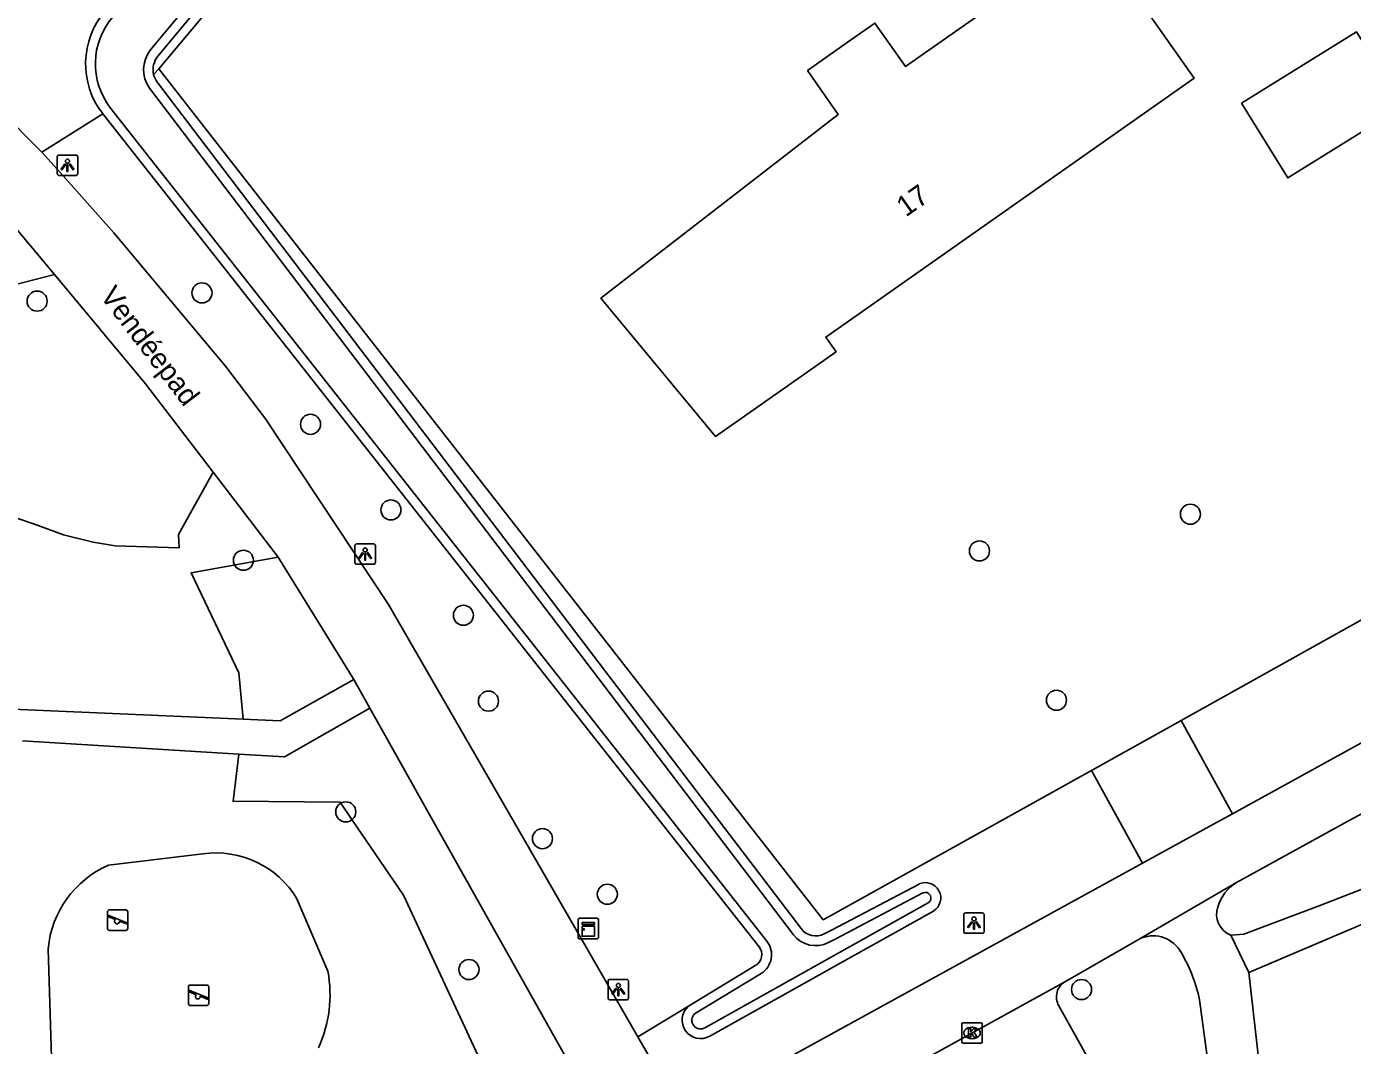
# Model space of a CAD drawing. Extents: x 158474 to 159560, y 388525 to 389605.
# Drawn here: x 159328.6 to 159393.2, y 389239 to 389288.7 of the extents above; entities that cross this region are included whole.
import ezdxf

# ---------------------------------------------------------------- set-up
doc = ezdxf.new("R2010")
doc.units = 0
for name, color, linetype in [('IMGEO_Berm_groen', 7, 'Continuous'), ('IMGEO_Boom', 7, 'Continuous'), ('IMGEO_Fietspad_gesloten', 7, 'Continuous'), ('IMGEO_Fietspad_open', 7, 'Continuous'), ('IMGEO_Groenvoorziening', 7, 'Continuous'), ('IMGEO_Kast', 7, 'Continuous'), ('IMGEO_Kolk', 7, 'Continuous'), ('IMGEO_Lichtpunt', 7, 'Continuous'), ('IMGEO_Loofbos', 7, 'Continuous'), ('IMGEO_Muur', 7, 'Continuous'), ('IMGEO_Openbare_ruimte_label', 7, 'Continuous'), ('IMGEO_Pand', 7, 'Continuous'), ('IMGEO_Pand_nummerreeks', 7, 'Continuous'), ('IMGEO_Speelvoorziening', 7, 'Continuous'), ('IMGEO_Voetpad_halfverhard', 7, 'Continuous'), ('IMGEO_Voetpad_open', 7, 'Continuous'), ('IMGEO_Waterloop', 7, 'Continuous')]:
    doc.layers.add(name, color=color, linetype=linetype)

msp = doc.modelspace()

# ---------------------------------------------------------------- linework, layer by layer
at = {"layer": 'IMGEO_Berm_groen'}
for points in [[(159329.384, 389282.563), (159332.348, 389284.439)], [(159332.348, 389284.439), (159359.463, 389250), (159364.311, 389243.843)], [(159364.151, 389242.946), (159360.874, 389240.953)], [(159358.408, 389239.453), (159360.874, 389240.953)]]:
    msp.add_lwpolyline(points, dxfattribs=at)
for centre, radius, start, end in [((159335.445, 389286.867), 3.935, 139.0679, 218.09422), ((159363.837, 389243.465), 0.606, 301.17082, 38.60194)]:
    msp.add_arc(centre, radius, start, end, dxfattribs=at)
at = {"layer": 'IMGEO_Boom'}
for centre in [(159329.15, 389275.305), (159337.179, 389275.706), (159342.465, 389269.304), (159346.381, 389265.132), (159385.312, 389264.925), (159375.039, 389263.135), (159339.196, 389262.68), (159349.909, 389259.999), (159351.131, 389255.817), (159378.791, 389255.859), (159344.181, 389250.423), (159353.759, 389249.117), (159356.919, 389246.408), (159350.181, 389242.741), (159380.011, 389241.764)]:
    msp.add_circle(centre, 0.489, dxfattribs=at)
at = {"layer": 'IMGEO_Fietspad_gesloten'}
for points in [[(159432.963, 389256.159), (159426.644, 389256.048), (159396.966, 389255.529), (159395.849, 389254.995), (159387.357, 389250.327)], [(159387.55, 389246.977), (159393.051, 389250), (159394.274, 389250.672)], [(159387.357, 389250.327), (159386.762, 389250), (159382.975, 389247.918)], [(159382.975, 389247.918), (159370.597, 389241.114), (159360.609, 389235.623)], [(159387.55, 389246.977), (159382.817, 389244.222)], [(159379.225, 389242.159), (159382.817, 389244.222)], [(159379.225, 389242.159), (159373.555, 389239.029), (159371.025, 389237.632), (159367.305, 389235.578)]]:
    msp.add_lwpolyline(points, dxfattribs=at)
at = {"layer": 'IMGEO_Fietspad_open'}
for points in [[(159327.313, 389284.625), (159329.384, 389282.563)], [(159329.384, 389282.563), (159330.421, 389281.403), (159332.89, 389278.641), (159338.322, 389272.132), (159340.268, 389269.57), (159346.258, 389260.522), (159352.326, 389250), (159358.408, 389239.453)], [(159327.081, 389280.027), (159327.694, 389279.369), (159330.002, 389276.598)], [(159337.731, 389266.975), (159334.435, 389271.277), (159330.002, 389276.598)], [(159340.893, 389262.836), (159337.731, 389266.975)], [(159340.893, 389262.836), (159344.573, 389256.873)], [(159345.353, 389255.475), (159344.573, 389256.873)], [(159345.353, 389255.475), (159348.424, 389250), (159355.121, 389238.06)], [(159358.408, 389239.453), (159360.609, 389235.623)]]:
    msp.add_lwpolyline(points, dxfattribs=at)
at = {"layer": 'IMGEO_Groenvoorziening'}
for points in [[(159335.037, 389287.24), (159361.477, 389318.951)], [(159362.548, 389319.394), (159335.078, 389286.628)], [(159334.826, 389286.346), (159335.078, 389286.628)], [(159335.078, 389286.628), (159367.433, 389245.168), (159380.489, 389252.443)], [(159366.351, 389244.732), (159362.346, 389250), (159335.008, 389285.962)], [(159330.002, 389276.598), (159326.452, 389275.687)], [(159337.731, 389266.975), (159336.04, 389263.93), (159336.067, 389263.285), (159332.955, 389263.383), (159331.88, 389263.555), (159330.429, 389263.924), (159329.025, 389264.442), (159326.421, 389265.318), (159326.24, 389265.379)], [(159339.18, 389254.933), (159338.968, 389257.202), (159336.645, 389262.072), (159340.893, 389262.836)], [(159351.88, 389236.231), (159350.825, 389238.12), (159346.986, 389246.37), (159344.509, 389250), (159343.902, 389250.889), (159338.695, 389250.938), (159338.975, 389253.232)], [(159332.627, 389247.82), (159337.222, 389248.377)], [(159372.097, 389246.907), (159367.83, 389244.66), (159367.486, 389244.479)], [(159341.805, 389246.19), (159343.309, 389242.654)], [(159361.908, 389239.495), (159368.836, 389243.371), (159372.801, 389245.589)], [(159329.978, 389234.226), (159329.689, 389243.752)]]:
    msp.add_lwpolyline(points, dxfattribs=at)
for centre, radius, start, end in [((159335.825, 389286.582), 1.027, 140.15514, 193.28524), ((159335.837, 389286.59), 1.04, 193.57473, 217.14327), ((159337.85, 389243.797), 4.623, 31.17381, 97.8054), ((159334.586, 389243.31), 4.917, 113.48057, 174.84413), ((159372.407, 389246.226), 0.749, 301.71833, 114.49882), ((159367.067, 389245.274), 0.898, 217.08613, 297.78143), ((159337.194, 389241.505), 6.222, 335.54868, 10.64448), ((159361.461, 389240.274), 0.898, 130.83818, 299.84964)]:
    msp.add_arc(centre, radius, start, end, dxfattribs=at)
at = {"layer": 'IMGEO_Kast'}
for p, q in [((159355.492, 389244.31), (159355.492, 389245.151)), ((159355.492, 389245.151), (159355.492, 389244.31)), ((159355.567, 389245.235), (159356.408, 389245.235)), ((159356.408, 389245.235), (159355.567, 389245.235)), ((159356.492, 389245.16), (159356.492, 389244.319)), ((159356.492, 389244.319), (159356.492, 389245.16)), ((159356.417, 389244.235), (159355.576, 389244.235)), ((159355.576, 389244.235), (159356.417, 389244.235))]:
    msp.add_line(p, q, dxfattribs=at)
for points in [[(159355.687, 389245.025), (159356.287, 389245.025), (159356.287, 389244.94), (159355.687, 389244.94), (159355.687, 389245.025)], [(159355.687, 389244.85), (159356.287, 389244.85), (159356.287, 389244.361), (159355.687, 389244.361), (159355.687, 389244.85)]]:
    msp.add_lwpolyline(points, dxfattribs=at)
msp.add_circle((159355.771, 389244.699), 0.0377, dxfattribs=at)
for centre, start, end in [((159355.57, 389245.157), 92.4484, 184.28452), ((159355.57, 389245.157), 92.4484, 184.28452), ((159356.414, 389245.157), 2.4484, 94.28452), ((159356.414, 389245.157), 2.4484, 94.28452), ((159355.57, 389244.313), 182.4484, 274.28452), ((159355.57, 389244.313), 182.4484, 274.28452), ((159356.414, 389244.313), 272.4484, 4.28452), ((159356.414, 389244.313), 272.4484, 4.28452)]:
    msp.add_arc(centre, 0.0779, start, end, dxfattribs=at)
at = {"layer": 'IMGEO_Kolk'}
for p, q in [((159374.254, 389240.149), (159375.106, 389240.149)), ((159374.179, 389239.223), (159374.179, 389240.075)), ((159374.667, 389239.929), (159374.692, 389239.929)), ((159375.18, 389240.075), (159375.18, 389239.223)), ((159375.106, 389239.149), (159374.254, 389239.149)), ((159374.69, 389239.369), (159374.665, 389239.369))]:
    msp.add_line(p, q, dxfattribs=at)
for points in [[(159374.254, 389240.149), (159375.106, 389240.149)], [(159374.179, 389239.223), (159374.179, 389240.075)], [(159374.5, 389239.849), (159374.623, 389239.849), (159374.623, 389239.698), (159374.753, 389239.849), (159374.917, 389239.849), (159374.771, 389239.698), (159374.924, 389239.449), (159374.772, 389239.449), (159374.687, 389239.613), (159374.623, 389239.546), (159374.623, 389239.449), (159374.5, 389239.449), (159374.5, 389239.849)], [(159375.18, 389240.075), (159375.18, 389239.223)], [(159375.106, 389239.149), (159374.254, 389239.149)]]:
    msp.add_lwpolyline(points, dxfattribs=at)
for centre, start, end in [((159374.256, 389240.073), 91.55205, 178.44795), ((159374.256, 389240.073), 91.55205, 178.44795), ((159375.104, 389240.073), 1.55205, 88.44795), ((159375.104, 389240.073), 1.55205, 88.44795), ((159374.256, 389239.225), 181.55205, 268.44795), ((159374.256, 389239.225), 181.55205, 268.44795), ((159375.104, 389239.225), 271.55205, 358.44795), ((159375.104, 389239.225), 271.55205, 358.44795)]:
    msp.add_arc(centre, 0.0765, start, end, dxfattribs=at)
for centre, major_axis, ratio, start_param, end_param in [((159374.666, 389239.649), (-0.387, 0.002), 0.722429, 4.712389, 7.853982), ((159374.691, 389239.649), (-0.39, 0.002), 0.717154, 1.570796, 4.712389)]:
    msp.add_ellipse(centre, major_axis=major_axis, ratio=ratio, start_param=start_param, end_param=end_param, dxfattribs=at)
at = {"layer": 'IMGEO_Lichtpunt'}
for p, q in [((159330.13, 389282.328), (159330.13, 389281.521)), ((159330.13, 389282.328), (159330.13, 389281.521)), ((159331.032, 389282.423), (159330.224, 389282.423)), ((159331.032, 389282.423), (159330.224, 389282.423)), ((159331.126, 389281.521), (159331.126, 389282.328)), ((159331.126, 389281.521), (159331.126, 389282.328)), ((159330.224, 389281.427), (159331.032, 389281.427)), ((159330.224, 389281.427), (159331.032, 389281.427)), ((159344.626, 389263.388), (159344.626, 389262.581)), ((159344.626, 389263.388), (159344.626, 389262.581)), ((159345.528, 389263.483), (159344.72, 389263.483)), ((159345.528, 389263.483), (159344.72, 389263.483)), ((159345.622, 389262.581), (159345.622, 389263.388)), ((159345.622, 389262.581), (159345.622, 389263.388)), ((159344.72, 389262.487), (159345.528, 389262.487)), ((159344.72, 389262.487), (159345.528, 389262.487)), ((159374.276, 389245.406), (159374.276, 389244.599)), ((159374.276, 389245.406), (159374.276, 389244.599)), ((159375.178, 389245.501), (159374.37, 389245.501)), ((159375.178, 389245.501), (159374.37, 389245.501)), ((159375.272, 389244.599), (159375.272, 389245.406)), ((159375.272, 389244.599), (159375.272, 389245.406)), ((159374.37, 389244.505), (159375.178, 389244.505)), ((159374.37, 389244.505), (159375.178, 389244.505)), ((159356.956, 389242.165), (159356.956, 389241.358)), ((159356.956, 389242.165), (159356.956, 389241.358)), ((159357.858, 389242.26), (159357.05, 389242.26)), ((159357.858, 389242.26), (159357.05, 389242.26)), ((159357.952, 389241.358), (159357.952, 389242.165)), ((159357.952, 389241.358), (159357.952, 389242.165)), ((159357.05, 389241.264), (159357.858, 389241.264)), ((159357.05, 389241.264), (159357.858, 389241.264))]:
    msp.add_line(p, q, dxfattribs=at)
for points in [[(159330.504, 389281.992), (159330.543, 389281.964), (159330.355, 389281.702), (159330.317, 389281.729), (159330.504, 389281.992)], [(159330.606, 389281.944), (159330.653, 389281.944), (159330.653, 389281.622), (159330.606, 389281.622), (159330.606, 389281.944)], [(159330.716, 389281.964), (159330.754, 389281.991), (159330.941, 389281.729), (159330.902, 389281.701), (159330.716, 389281.964)], [(159345, 389263.052), (159345.039, 389263.024), (159344.851, 389262.762), (159344.813, 389262.789), (159345, 389263.052)], [(159345.102, 389263.004), (159345.149, 389263.004), (159345.149, 389262.682), (159345.102, 389262.682), (159345.102, 389263.004)], [(159345.212, 389263.024), (159345.25, 389263.051), (159345.437, 389262.789), (159345.398, 389262.761), (159345.212, 389263.024)], [(159374.65, 389245.07), (159374.689, 389245.042), (159374.501, 389244.78), (159374.463, 389244.807), (159374.65, 389245.07)], [(159374.752, 389245.022), (159374.799, 389245.022), (159374.799, 389244.7), (159374.752, 389244.7), (159374.752, 389245.022)], [(159374.862, 389245.042), (159374.9, 389245.069), (159375.087, 389244.807), (159375.048, 389244.779), (159374.862, 389245.042)], [(159357.33, 389241.829), (159357.369, 389241.801), (159357.181, 389241.539), (159357.143, 389241.566), (159357.33, 389241.829)], [(159357.432, 389241.781), (159357.479, 389241.781), (159357.479, 389241.459), (159357.432, 389241.459), (159357.432, 389241.781)], [(159357.542, 389241.801), (159357.58, 389241.828), (159357.767, 389241.566), (159357.728, 389241.538), (159357.542, 389241.801)]]:
    msp.add_lwpolyline(points, dxfattribs=at)
for centre in [(159330.629, 389282.126), (159345.125, 389263.186), (159374.775, 389245.204), (159357.455, 389241.963)]:
    msp.add_circle(centre, 0.0994, dxfattribs=at)
for centre, start, end in [((159330.224, 389282.328), 90, 180), ((159330.224, 389282.328), 90, 180), ((159331.032, 389282.328), 0, 90), ((159331.032, 389282.328), 0, 90), ((159330.224, 389281.521), 180, 270), ((159330.224, 389281.521), 180, 270), ((159331.032, 389281.521), 270, 0), ((159331.032, 389281.521), 270, 360), ((159344.72, 389263.388), 90, 180), ((159344.72, 389263.388), 90, 180), ((159345.528, 389263.388), 0, 90), ((159345.528, 389263.388), 0, 90), ((159344.72, 389262.581), 180, 270), ((159344.72, 389262.581), 180, 270), ((159345.528, 389262.581), 270, 0), ((159345.528, 389262.581), 270, 360), ((159374.37, 389245.406), 90, 180), ((159374.37, 389245.406), 90, 180), ((159375.178, 389245.406), 0, 90), ((159375.178, 389245.406), 0, 90), ((159374.37, 389244.599), 180, 270), ((159374.37, 389244.599), 180, 270), ((159375.178, 389244.599), 270, 0), ((159375.178, 389244.599), 270, 360), ((159357.05, 389242.165), 90, 180), ((159357.05, 389242.165), 90, 180), ((159357.858, 389242.165), 0, 90), ((159357.858, 389242.165), 0, 90), ((159357.05, 389241.358), 180, 270), ((159357.05, 389241.358), 180, 270), ((159357.858, 389241.358), 270, 0), ((159357.858, 389241.358), 270, 360)]:
    msp.add_arc(centre, 0.0946, start, end, dxfattribs=at)
at = {"layer": 'IMGEO_Loofbos'}
msp.add_lwpolyline([(159384.857, 389254.876), (159394.493, 389260.246), (159427.196, 389258.998), (159414.487, 389326.3), (159362.548, 389319.394)], dxfattribs=at)
at = {"layer": 'IMGEO_Muur'}
for points in [[(159335.078, 389286.628), (159362.548, 389319.394)], [(159367.433, 389245.168), (159335.078, 389286.628)], [(159427.196, 389258.998), (159394.493, 389260.246), (159384.857, 389254.876)], [(159384.857, 389254.876), (159380.489, 389252.443)], [(159380.489, 389252.443), (159367.433, 389245.168)]]:
    msp.add_lwpolyline(points, dxfattribs=at)
at = {"layer": 'IMGEO_Pand'}
for points in [[(159366.661, 389286.544), (159368.164, 389284.406), (159356.607, 389275.449), (159362.187, 389268.716), (159368.055, 389272.842), (159367.554, 389273.555), (159385.49, 389286.165), (159381.599, 389291.7), (159379.005, 389289.877), (159377.983, 389291.331), (159371.44, 389286.73), (159369.948, 389288.854), (159368.763, 389288.021), (159366.661, 389286.544)], [(159387.804, 389284.95), (159393.407, 389288.419), (159395.659, 389284.781), (159390.056, 389281.312), (159387.804, 389284.95)]]:
    msp.add_lwpolyline(points, dxfattribs=at)
at = {"layer": 'IMGEO_Speelvoorziening'}
for p, q in [((159332.577, 389244.749), (159332.577, 389245.549)), ((159332.577, 389245.549), (159332.577, 389244.749)), ((159332.96, 389245.177), (159332.621, 389245.314)), ((159332.646, 389245.374), (159333.522, 389245.021)), ((159332.677, 389245.649), (159333.467, 389245.649)), ((159333.467, 389245.649), (159332.677, 389245.649)), ((159333.567, 389245.549), (159333.567, 389244.749)), ((159333.567, 389244.749), (159333.567, 389245.549)), ((159333.467, 389244.649), (159332.677, 389244.649)), ((159332.677, 389244.649), (159333.467, 389244.649)), ((159333.498, 389244.961), (159333.158, 389245.098)), ((159336.515, 389241.086), (159336.515, 389241.886)), ((159336.515, 389241.886), (159336.515, 389241.086)), ((159336.898, 389241.514), (159336.559, 389241.651)), ((159336.584, 389241.711), (159337.46, 389241.358)), ((159336.615, 389241.986), (159337.405, 389241.986)), ((159337.405, 389241.986), (159336.615, 389241.986)), ((159337.436, 389241.298), (159337.096, 389241.435)), ((159337.505, 389241.886), (159337.505, 389241.086)), ((159337.505, 389241.086), (159337.505, 389241.886)), ((159337.405, 389240.986), (159336.615, 389240.986)), ((159336.615, 389240.986), (159337.405, 389240.986))]:
    msp.add_line(p, q, dxfattribs=at)
for centre, radius, start, end in [((159332.677, 389245.549), 0.1, 90, 180), ((159332.677, 389245.549), 0.1, 90, 180), ((159332.634, 389245.344), 0.0327, 68.07798, 248.07798), ((159333.467, 389245.549), 0.1, 0, 90), ((159333.467, 389245.549), 0.1, 360, 90), ((159332.677, 389244.749), 0.1, 180, 270), ((159332.677, 389244.749), 0.1, 180, 270), ((159333.039, 389245.087), 0.12, 130.99278, 5.16318), ((159333.467, 389244.749), 0.1, 270, 0), ((159333.467, 389244.749), 0.1, 270, 0), ((159333.51, 389244.991), 0.0327, 248.07798, 68.07798), ((159336.615, 389241.886), 0.1, 90, 180), ((159336.615, 389241.886), 0.1, 90, 180), ((159336.572, 389241.681), 0.0327, 68.07798, 248.07798), ((159336.977, 389241.424), 0.12, 130.99278, 5.16318), ((159337.405, 389241.886), 0.1, 0, 90), ((159337.405, 389241.886), 0.1, 360, 90), ((159336.615, 389241.086), 0.1, 180, 270), ((159336.615, 389241.086), 0.1, 180, 270), ((159337.405, 389241.086), 0.1, 270, 0), ((159337.405, 389241.086), 0.1, 270, 0), ((159337.448, 389241.328), 0.0327, 248.07798, 68.07798)]:
    msp.add_arc(centre, radius, start, end, dxfattribs=at)
at = {"layer": 'IMGEO_Voetpad_halfverhard'}
for points in [[(159344.573, 389256.873), (159340.979, 389254.854), (159339.18, 389254.933)], [(159327.255, 389255.447), (159328.326, 389255.411), (159339.18, 389254.933)], [(159338.975, 389253.232), (159341.205, 389253.095), (159345.353, 389255.475)], [(159338.975, 389253.232), (159328.44, 389253.877)]]:
    msp.add_lwpolyline(points, dxfattribs=at)
at = {"layer": 'IMGEO_Voetpad_open'}
for points in [[(159380.489, 389252.443), (159384.857, 389254.876)], [(159387.357, 389250.327), (159384.857, 389254.876)], [(159382.975, 389247.918), (159380.489, 389252.443)], [(159395.178, 389247.244), (159391.672, 389245.878), (159387.922, 389244.456), (159387.276, 389244.419)], [(159388.16, 389242.592), (159395.898, 389245.899), (159399.515, 389246.412)], [(159388.16, 389242.592), (159387.276, 389244.419)], [(159396.315, 389210.418), (159395.972, 389210.374), (159390.7, 389224.866), (159389.491, 389224.803), (159387.801, 389237.893), (159388.672, 389237.994), (159388.16, 389242.592)], [(159381.188, 389236.869), (159378.904, 389240.974)], [(159385.763, 389241.258), (159387.452, 389228.781)]]:
    msp.add_lwpolyline(points, dxfattribs=at)
for centre, radius, start, end in [((159388.643, 389245.214), 2.075, 121.78954, 163.66696), ((159387.676, 389245.43), 1.087, 160.29122, 248.43369), ((159383.501, 389242.835), 1.546, 33.72955, 116.26285), ((159378.261, 389239.666), 7.669, 11.98185, 31.68584), ((159379.657, 389241.406), 0.868, 119.83027, 209.85596)]:
    msp.add_arc(centre, radius, start, end, dxfattribs=at)
at = {"layer": 'IMGEO_Waterloop'}
for points in [[(159361.133, 389319.277), (159334.662, 389287.529)], [(159334.621, 389285.689), (159361.97, 389249.714), (159365.985, 389244.432)], [(159364.694, 389244.121), (159359.835, 389250.293), (159332.732, 389284.715)], [(159372.544, 389245.987), (159368.605, 389243.784), (159361.693, 389239.916)], [(159367.69, 389244.052), (159368.05, 389244.242), (159372.288, 389246.473)], [(159361.171, 389240.58), (159364.413, 389242.552)]]:
    msp.add_lwpolyline(points, dxfattribs=at)
for centre, radius, start, end in [((159335.457, 389286.866), 3.472, 138.86493, 218.29348), ((159335.871, 389286.582), 1.536, 141.90999, 215.53704), ((159372.407, 389246.225), 0.275, 299.95415, 115.6018), ((159363.841, 389243.464), 1.076, 302.07922, 37.6133), ((159367.066, 389245.268), 1.367, 217.72475, 297.14648), ((159361.463, 389240.272), 0.424, 133.5263, 302.81863)]:
    msp.add_arc(centre, radius, start, end, dxfattribs=at)

# ---------------------------------------------------------------- texts
at = {"layer": 'IMGEO_Openbare_ruimte_label'}
msp.add_text('Vendéepad', height=1, rotation=307.39732, dxfattribs=at).set_placement((159332.177, 389275.546))
at = {"layer": 'IMGEO_Pand_nummerreeks'}
msp.add_text('17', height=1, rotation=35.11085, dxfattribs=at).set_placement((159371.453, 389279.376))

doc.saveas('drawing.dxf')
